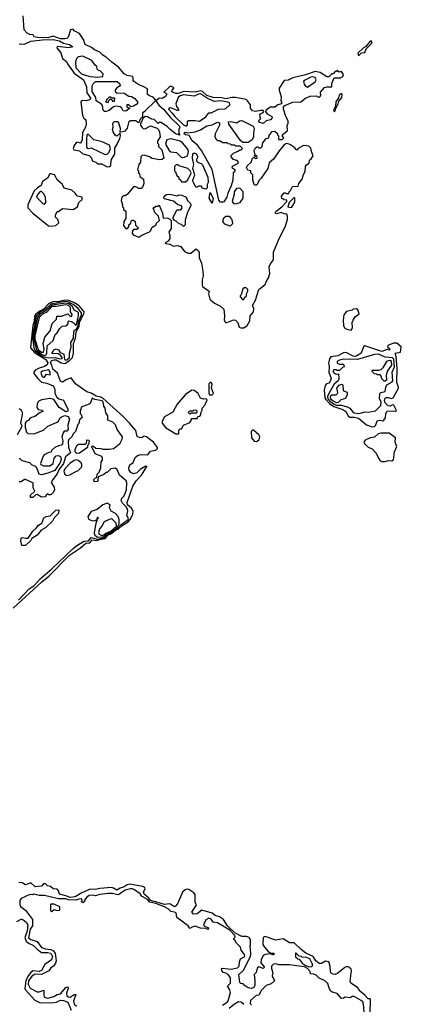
# Model space of a CAD drawing. Extents: x 2737310 to 2869991, y 870230 to 1012730.
# Tile 461 of 479: x 2820270 to 2823869, y 937085 to 946369. Entities that reach past the tile are written whole.
import ezdxf

# ---------------------------------------------------------------- set-up
doc = ezdxf.new("R2010")
doc.units = 0

msp = doc.modelspace()

# ---------------------------------------------------------------- linework, layer by layer
at = {"layer": '0CON02XD'}
for points in [[(2820783.8, 945183.8), (2820774.2, 945155), (2820781.7, 945141.7), (2820835, 945133.3), (2820865, 945103.8), (2820925, 945090), (2820947, 945067), (2820955, 945040), (2820987, 945027), (2821005, 945010), (2821041.7, 945011.7), (2821095, 944982.5), (2821116.1, 944983.9), (2821130, 944995), (2821133.8, 945045), (2821166.2, 945105), (2821167.7, 945162.3), (2821190, 945195), (2821215, 945250), (2821220, 945275), (2821218.3, 945298.3), (2821185, 945272.5), (2821170.7, 945280.7), (2821151.7, 945311.7), (2821146.7, 945335), (2821152.5, 945355), (2821150, 945395), (2821165, 945410), (2821195, 945410), (2821200, 945405), (2821216.7, 945345), (2821215, 945310), (2821268.3, 945321.7), (2821287.5, 945345), (2821301.7, 945408.3), (2821315, 945420), (2821365, 945420), (2821381.7, 945401.7), (2821398.3, 945401.7), (2821410, 945435), (2821430, 945455), (2821430, 945495), (2821455, 945510), (2821550, 945605), (2821550, 945615), (2821529.3, 945639.3), (2821495, 945650), (2821476.2, 945665), (2821476.4, 945716.4), (2821435, 945740), (2821395, 945754), (2821347.5, 945785), (2821340, 945795), (2821341.7, 945821.7), (2821333, 945833), (2821285, 945844), (2821255, 945859.2), (2821200.6, 945920.6), (2821139.2, 945969.2), (2821086.9, 946016.9), (2821053.9, 946033.9), (2821025, 946063.1), (2820976.2, 946085), (2820947.9, 946107.9), (2820887.5, 946135), (2820871.7, 946181.7), (2820835, 946240), (2820783, 946263), (2820775, 946280), (2820750, 946275), (2820727.5, 946205), (2820715, 946193.3), (2820695, 946188.8), (2820655, 946190), (2820585, 946212.5), (2820535, 946197.5), (2820515, 946202.5), (2820455, 946198.8), (2820408.3, 946208.3), (2820397, 946227), (2820365, 946230), (2820341.2, 946241.2), (2820313.9, 946273.9), (2820303.3, 946405)], [(2820265, 946142.5), (2820315, 946140), (2820375, 946166.2), (2820485, 946180), (2820585, 946182.5), (2820645, 946170), (2820685, 946147.5), (2820740, 946135), (2820770, 946115), (2820735, 946103.8), (2820625, 946117.5), (2820620, 946105), (2820657, 946057), (2820672.5, 946005), (2820712.5, 945975), (2820721.7, 945951.7), (2820782.5, 945865), (2820873.6, 945803.6), (2820900, 945735), (2820905, 945680), (2820940, 945625), (2820930, 945615), (2820896.4, 945603.6), (2820861.7, 945608.3), (2820848, 945595), (2820863.5, 945465), (2820875, 945441.2), (2820893.9, 945423.9), (2820897.5, 945385), (2820890, 945355), (2820861.9, 945305), (2820858, 945235), (2820851.2, 945215), (2820843.6, 945206.4), (2820805, 945213.3), (2820783.8, 945183.8)], [(2823465, 946030), (2823493, 946057), (2823525, 946060), (2823537.5, 946095), (2823587.5, 946145), (2823592.5, 946155), (2823588.3, 946168.3), (2823575, 946167.5), (2823533.3, 946116.7), (2823512.5, 946105), (2823460, 946055), (2823465, 946030)], [(2821005, 945828.8), (2821055, 945833.3), (2821058.3, 945858.3), (2821028.3, 945888.3), (2821015, 945890), (2821001.7, 945901.7), (2820998.3, 945928.3), (2820981.7, 945941.7), (2820950, 945985), (2820866.1, 946023.9), (2820822, 946018), (2820807.5, 946005), (2820797, 945973), (2820800, 945915), (2820855, 945856.2), (2820935, 945834), (2821005, 945828.8)], [(2822355, 943462.5), (2822385, 943463.8), (2822416.2, 943485), (2822439.7, 943530.3), (2822444.1, 943575.9), (2822476, 943615), (2822478, 943645), (2822466.7, 943675), (2822492.5, 943725), (2822526.1, 943823.9), (2822586.4, 943873.6), (2822593, 943897), (2822617.5, 943935), (2822630, 943975), (2822621.7, 944038.3), (2822633.9, 944066.1), (2822662.5, 944105), (2822663.6, 944176.4), (2822716.2, 944305), (2822773.3, 944415), (2822796.7, 944485), (2822797, 944513), (2822790, 944535), (2822765, 944538), (2822735, 944552.5), (2822695, 944537.5), (2822680, 944545), (2822687.5, 944565), (2822742.5, 944605), (2822790, 944655), (2822788.3, 944668.3), (2822765, 944670), (2822755, 944680), (2822741.7, 944681.7), (2822740, 944705), (2822763, 944737), (2822777, 944737), (2822785, 944730), (2822808.3, 944731.7), (2822810, 944745), (2822825, 944760), (2822843, 944797), (2822895, 944800), (2822903.9, 944826.1), (2822933.6, 944866.4), (2822945, 944910), (2822961.7, 944938.3), (2822963.8, 944985), (2822975, 945000), (2823000, 945015), (2823003.8, 945045), (2823018.3, 945058.3), (2823036.7, 945085), (2823021.2, 945125), (2823017, 945157), (2822997, 945177), (2822945, 945182.5), (2822897.5, 945155), (2822885, 945140), (2822862.5, 945165), (2822825, 945190), (2822795, 945201.2), (2822780, 945200), (2822762.3, 945187.7), (2822716.2, 945133.8), (2822663.8, 945055), (2822621.7, 945018.3), (2822608.8, 944965), (2822547.5, 944875), (2822527.5, 944855), (2822505, 944810), (2822485, 944810), (2822482.5, 944815), (2822470, 944855), (2822470, 944905), (2822450, 944925), (2822450, 944945), (2822421.7, 944951.7), (2822407.5, 944975), (2822415, 944990), (2822455, 945030), (2822463, 945057), (2822475, 945070), (2822485, 945070), (2822495, 945060), (2822510, 945065), (2822505, 945090), (2822495, 945080), (2822480, 945085), (2822490, 945095), (2822482.5, 945135), (2822495, 945160), (2822505, 945170), (2822515, 945170), (2822525, 945160), (2822545, 945160), (2822557, 945173), (2822561.7, 945208.3), (2822595, 945250), (2822620, 945255), (2822623, 945277), (2822650, 945315), (2822675, 945317.5), (2822700, 945295), (2822700, 945285), (2822710, 945275), (2822710, 945245), (2822715, 945240), (2822745, 945240), (2822760, 945255), (2822750, 945265), (2822750, 945285), (2822797, 945323), (2822793, 945373), (2822803.3, 945395), (2822803.3, 945415), (2822781.2, 945455), (2822756.7, 945525), (2822757.5, 945545), (2822770.7, 945559.3), (2822845, 945592.5), (2822922.5, 945595), (2822965, 945628.8), (2823010.7, 945649.3), (2823065, 945652.5), (2823088.3, 945638.3), (2823101.7, 945641.7), (2823110, 945655), (2823107.5, 945685), (2823145, 945730), (2823167, 945737), (2823213, 945737), (2823213.6, 945766.4), (2823235, 945820), (2823295, 945820), (2823317.7, 945832.3), (2823323, 945853), (2823305, 945880), (2823283, 945873), (2823265, 945890), (2823258.3, 945881.7), (2823245, 945880), (2823225, 945860), (2823215, 945860), (2823185, 945830), (2823165, 945830), (2823105, 945870), (2823055, 945881.2), (2822965, 945848.8), (2822845, 945822), (2822801.7, 945798.3), (2822770, 945795), (2822756.7, 945785), (2822716.2, 945725), (2822716.7, 945705), (2822737, 945643), (2822732.5, 945605), (2822740, 945595), (2822740, 945575), (2822705, 945567.5), (2822677, 945543), (2822635, 945544), (2822592.5, 945515), (2822587.5, 945505), (2822605, 945482.5), (2822646.4, 945456.4), (2822650, 945445), (2822635.8, 945424.2), (2822593, 945417), (2822565, 945390), (2822535, 945400), (2822522.5, 945415), (2822540, 945435), (2822535, 945480), (2822566.1, 945493.9), (2822572.5, 945505), (2822565, 945512.5), (2822545, 945513.3), (2822495, 945502.5), (2822465, 945509.2), (2822446.2, 945535), (2822445.9, 945565.9), (2822418.8, 945605), (2822405, 945616.2), (2822305, 945634.2), (2822275, 945635.7), (2822215, 945623.1), (2822175, 945631.9), (2822095, 945634.4), (2822035, 945654.4), (2821995, 945690.8), (2821977.9, 945697.9), (2821925, 945685.8), (2821818.3, 945691.7), (2821765, 945674), (2821743.6, 945673.6), (2821705, 945690), (2821707.5, 945705), (2821727.5, 945727.5), (2821695, 945743.3), (2821682.3, 945737.7), (2821630, 945685), (2821645, 945680), (2821657, 945667), (2821645.9, 945644.1), (2821615, 945627.5), (2821585, 945630), (2821561.7, 945608.3), (2821560, 945595), (2821582.3, 945562.3), (2821625, 945526.2), (2821689.2, 945449.2), (2821775, 945370), (2821781.2, 945355), (2821772.5, 945335), (2821772.5, 945302.5), (2821780, 945285), (2821775, 945280), (2821765, 945290), (2821755, 945287.5), (2821735, 945297.5), (2821685, 945336.7), (2821665, 945360), (2821605, 945400), (2821585, 945400), (2821575, 945390), (2821537, 945427), (2821515, 945430), (2821475, 945452.5), (2821452.5, 945457.5), (2821431.7, 945438.3), (2821420, 945405), (2821410, 945395), (2821410, 945375), (2821422.5, 945355), (2821435, 945342.5), (2821455, 945340), (2821505, 945367.5), (2821548.3, 945351.7), (2821567, 945347), (2821580, 945335), (2821589.3, 945309.3), (2821593.8, 945265), (2821570, 945225), (2821570, 945205), (2821580, 945195), (2821580, 945175), (2821611.7, 945141.7), (2821630, 945065), (2821615, 945052.5), (2821592.5, 945047.5), (2821520.7, 945060.7), (2821495, 945076.7), (2821445, 945092.5), (2821425, 945090), (2821412.5, 945075), (2821410, 945025), (2821392.5, 945005), (2821380, 944955), (2821390, 944945), (2821390, 944925), (2821400, 944915), (2821401.7, 944891.7), (2821437, 944867), (2821442.5, 944825), (2821432.5, 944795), (2821415, 944777.5), (2821395, 944777.5), (2821365, 944792.5), (2821345, 944792.5), (2821286.4, 944723.6), (2821265, 944710), (2821245, 944710), (2821233, 944697), (2821227.5, 944665), (2821240, 944625), (2821240, 944605), (2821250, 944595), (2821250, 944580), (2821270, 944565), (2821270, 944495), (2821252.5, 944465), (2821250, 944425), (2821271.7, 944401.7), (2821288.3, 944401.7), (2821300, 944415), (2821300, 944435), (2821318.3, 944451.7), (2821321.7, 944468.3), (2821331.7, 944478.3), (2821345, 944480), (2821360, 944465), (2821361.7, 944431.7), (2821390, 944405), (2821375, 944390), (2821345, 944390), (2821335, 944380), (2821332.5, 944355), (2821340.7, 944340.7), (2821395, 944317.5), (2821423, 944337), (2821495, 944367.5), (2821507, 944383), (2821515, 944410), (2821556.4, 944433.6), (2821560.7, 944449.3), (2821590, 944475), (2821578.3, 944518.3), (2821540, 944555), (2821537, 944577), (2821530, 944585), (2821531.7, 944598.3), (2821545, 944600), (2821555, 944610), (2821575, 944610), (2821585, 944620), (2821617.5, 944545), (2821621.7, 944501.7), (2821667, 944497), (2821685, 944490), (2821700, 944475), (2821699.3, 944400.7), (2821677.5, 944365), (2821687.5, 944335), (2821687.5, 944305), (2821669.3, 944280.7), (2821642.5, 944265), (2821648.3, 944258.3), (2821685, 944254), (2821720, 944235), (2821759.7, 944239.7), (2821790, 944230), (2821823.8, 944183.8), (2821855, 944167.1), (2821885, 944167.5), (2821935, 944210), (2821955, 944190), (2821961.7, 944171.7), (2821963.3, 944125), (2821983.8, 944073.8), (2821996.8, 943996.8), (2821998.9, 943955), (2821990, 943915), (2821990.6, 943865), (2821995, 943854), (2822058.3, 943808.3), (2822050, 943785), (2822063.9, 943733.9), (2822107.5, 943695), (2822165, 943667.5), (2822195, 943640), (2822202.5, 943575), (2822200, 943535), (2822212.5, 943515), (2822225, 943512.5), (2822285, 943540), (2822305, 943537.5), (2822327.5, 943515), (2822340.7, 943470.7), (2822355, 943462.5)], [(2822985, 945732.5), (2823056.4, 945783.6), (2823066.7, 945803.3), (2823057.5, 945825), (2823035, 945831.2), (2823015, 945826.2), (2822953.3, 945795), (2822946.7, 945785), (2822951.7, 945761.7), (2822965, 945742.5), (2822985, 945732.5)], [(2821085, 945504), (2821070, 945505), (2821057.5, 945515), (2821051.7, 945561.7), (2821043, 945573), (2820992.5, 945605), (2820987, 945637), (2820953.6, 945693.6), (2820953.3, 945745), (2820963.9, 945766.1), (2820985, 945786.7), (2821190, 945785), (2821213.3, 945765), (2821217.5, 945745), (2821182.5, 945725), (2821170, 945705), (2821171.7, 945691.7), (2821185, 945680), (2821255, 945676.7), (2821298.3, 945648.3), (2821325, 945643.8), (2821357.5, 945627.5), (2821380, 945595), (2821380, 945575), (2821345, 945553.3), (2821318.3, 945548.3), (2821295, 945566.7), (2821280, 945565), (2821280, 945545), (2821310, 945535), (2821271.7, 945508.3), (2821245, 945510), (2821233.3, 945535), (2821218.6, 945548.6), (2821176.4, 945553.6), (2821155, 945547.5), (2821115, 945513.8), (2821085, 945504)], [(2821105, 945590), (2821111.7, 945608.3), (2821125, 945620), (2821138.3, 945618.3), (2821141.7, 945601.7), (2821165, 945600), (2821168.3, 945628.3), (2821135, 945630), (2821128.3, 945638.3), (2821115, 945640), (2821090, 945615), (2821090, 945605), (2821080, 945595), (2821105, 945590)], [(2821835, 945367.5), (2821845, 945370), (2821851.7, 945378.3), (2821852.5, 945405), (2821861.7, 945418.3), (2821925, 945420), (2821965, 945412.5), (2822026.4, 945453.6), (2822055, 945490), (2822075, 945492.5), (2822143.6, 945526.4), (2822205, 945527.5), (2822215, 945532.5), (2822252.5, 945565), (2822250, 945585), (2822233, 945593), (2822165, 945603.8), (2822105, 945596.7), (2822031.1, 945631.1), (2821975, 945670), (2821955, 945667.5), (2821915, 945648.8), (2821815, 945660), (2821785, 945652.5), (2821764.2, 945635), (2821744, 945575), (2821750.5, 945550.5), (2821766.7, 945525), (2821766.7, 945513.3), (2821755, 945512.5), (2821695, 945536.7), (2821680, 945535), (2821673.3, 945525), (2821709.5, 945489.5), (2821733.8, 945455), (2821815, 945376.7), (2821835, 945367.5)], [(2823235, 945500), (2823247.5, 945515), (2823250, 945535), (2823272.5, 945575), (2823279.3, 945600.7), (2823306.7, 945635), (2823310, 945665), (2823305, 945672.5), (2823281.7, 945658.3), (2823277, 945633), (2823250, 945595), (2823247.5, 945552.5), (2823230, 945515), (2823235, 945500)], [(2822185, 944647.5), (2822165, 944650), (2822148.3, 944668.3), (2822085.7, 944955.7), (2821983.8, 945135), (2821947, 945187), (2821897, 945227), (2821867.7, 945277.7), (2821833, 945283), (2821817.5, 945295), (2821830.7, 945309.3), (2821855, 945302.5), (2821925, 945313.3), (2821975, 945330), (2822035, 945368), (2822085, 945378.8), (2822135, 945402), (2822155.7, 945395.7), (2822155.7, 945374.3), (2822113.3, 945293.3), (2822110, 945265), (2822121.7, 945241.7), (2822131.7, 945231.7), (2822155, 945230), (2822185, 945210), (2822225, 945210), (2822231.7, 945201.7), (2822255, 945200), (2822265, 945190), (2822295, 945190), (2822305, 945180), (2822345, 945180), (2822370, 945155), (2822355, 945140), (2822345, 945140), (2822335, 945130), (2822283, 945107), (2822260, 945085), (2822260, 945075), (2822280, 945055), (2822315, 945043.3), (2822330, 945025), (2822325.8, 945014.2), (2822272.5, 944985), (2822270, 944975), (2822297.7, 944957.7), (2822300, 944945), (2822283.3, 944925), (2822281.4, 944855), (2822265, 944802.5), (2822234, 944735), (2822223.8, 944695), (2822195, 944652.5), (2822185, 944647.5)], [(2822375, 945210), (2822351.7, 945231.7), (2822243, 945383), (2822240, 945405), (2822265, 945410), (2822315, 945397.5), (2822345, 945416.7), (2822365, 945418.8), (2822472.5, 945365), (2822481.2, 945345), (2822474.2, 945295), (2822476.4, 945263.6), (2822463, 945237), (2822425, 945212.5), (2822375, 945210)], [(2821075, 945097.5), (2821095, 945102.5), (2821115, 945120), (2821126.1, 945153.9), (2821116.4, 945186.4), (2821047, 945217), (2820970, 945235), (2820915, 945290), (2820905, 945280), (2820900, 945245), (2820901.2, 945175), (2820907, 945157), (2820915, 945153.3), (2820945, 945160), (2821075, 945097.5)], [(2821795, 945070), (2821825, 945072.5), (2821853, 945087), (2821863.6, 945126.4), (2821855, 945150), (2821805, 945208.8), (2821785, 945223.3), (2821696.1, 945246.1), (2821657.5, 945235), (2821646.7, 945195), (2821680, 945135), (2821695, 945122.5), (2821748.3, 945118.3), (2821795, 945070)], [(2822025, 944770), (2821991.7, 944781.7), (2821985, 944800), (2821958.3, 944798.3), (2821935, 944787.5), (2821907.7, 944837.7), (2821904, 944855), (2821922.9, 944905), (2821904.3, 944965), (2821913.3, 945005), (2821900, 945065), (2821903.8, 945105), (2821915, 945112.5), (2821935, 945103.3), (2821951.2, 945075), (2821938.8, 945051.2), (2821940.3, 945030.3), (2821982.7, 945012.7), (2821995, 945000), (2822044, 944885), (2822046.7, 944835), (2822037.5, 944815), (2822037.5, 944785), (2822025, 944770)], [(2821835, 944840), (2821852.5, 944855), (2821880, 944905), (2821886, 944925), (2821878.8, 944945), (2821855, 944967.5), (2821775, 944990), (2821765, 945000), (2821745, 945000), (2821730, 944985), (2821730, 944945), (2821740, 944935), (2821751.7, 944901.7), (2821770, 944885), (2821771.7, 944871.7), (2821790, 944855), (2821795, 944840), (2821835, 944840)], [(2820565, 944424), (2820611.7, 944428.3), (2820640, 944455), (2820630, 944485), (2820608.3, 944508.3), (2820607.5, 944525), (2820625, 944560), (2820635, 944560), (2820675, 944587.5), (2820775, 944580), (2820816.4, 944603.6), (2820827.5, 944645), (2820860, 944675), (2820860, 944695), (2820815, 944706.2), (2820793.8, 944735), (2820762.3, 944762.3), (2820689.5, 944779.5), (2820673.8, 944815), (2820627.5, 944855), (2820598.8, 944905), (2820565, 944917.1), (2820554.4, 944915), (2820533.5, 944876.5), (2820486.5, 944845), (2820474.2, 944805), (2820438, 944785), (2820407.1, 944755), (2820346.2, 944625), (2820346.7, 944595), (2820393.6, 944543.6), (2820542.5, 944425), (2820565, 944424)], [(2822305, 944632.5), (2822350, 944645), (2822377.5, 944685), (2822377, 944747), (2822345, 944780), (2822315, 944777.5), (2822293, 944747), (2822292.5, 944725), (2822273.3, 944655), (2822285, 944637.5), (2822305, 944632.5)], [(2820505, 944630), (2820517.5, 944645), (2820512.5, 944695), (2820495, 944730), (2820475, 944750), (2820465, 944750), (2820440, 944725), (2820430, 944695), (2820491.7, 944631.7), (2820505, 944630)], [(2821815, 944420), (2821797, 944437), (2821773, 944443), (2821745, 944470), (2821730, 944475), (2821717.5, 944495), (2821717.5, 944505), (2821753.6, 944576.4), (2821785, 944577.5), (2821797.5, 944585), (2821802.5, 944595), (2821797.5, 944615), (2821760, 944625), (2821719.5, 944659.5), (2821635, 944680), (2821630, 944685), (2821632.5, 944705), (2821655, 944720), (2821685, 944723.3), (2821755, 944710), (2821775, 944716.7), (2821800, 944715), (2821840, 944695), (2821852.5, 944665), (2821880, 944635), (2821883.3, 944615), (2821853.8, 944555), (2821830.7, 944479.3), (2821830, 944435), (2821815, 944420)], [(2822085, 944640), (2822057.5, 944685), (2822065, 944740), (2822096.2, 944685), (2822085, 944640)], [(2822825, 944597.5), (2822835, 944602.5), (2822865, 944650), (2822865, 944690), (2822855, 944690), (2822810, 944645), (2822800, 944605), (2822825, 944597.5)], [(2822255, 944422.5), (2822205, 944442.5), (2822186.7, 944465), (2822195, 944500), (2822213, 944517), (2822247, 944517), (2822258.3, 944508.3), (2822260, 944495), (2822270, 944485), (2822277.5, 944445), (2822255, 944422.5)], [(2822385, 943730), (2822391.7, 943748.3), (2822410, 943765), (2822410, 943785), (2822421.7, 943808.3), (2822422.5, 943825), (2822405, 943842.5), (2822388.3, 943841.7), (2822375, 943830), (2822360, 943775), (2822350, 943765), (2822350, 943755), (2822371.7, 943731.7), (2822385, 943730)], [(2820210.4, 940819.6), (2820479.8, 941070.2), (2820545, 941122.2), (2820740.3, 941319.7), (2820845, 941388.9), (2820895, 941433.5), (2820930.8, 941435), (2820954.1, 941465.9), (2820995, 941457.5), (2821037.6, 941472.4), (2821075, 941477.5), (2821101.3, 941508.7), (2821128.8, 941521.2), (2821174.9, 941555.1), (2821201.8, 941568.2), (2821233.3, 941596.7), (2821293.6, 941635), (2821312.3, 941655), (2821336.5, 941705), (2821340, 941735), (2821325, 941762.2), (2821287.3, 941795), (2821282.3, 941817.7), (2821338.6, 941971.4), (2821368.7, 942021.3), (2821418.6, 942075), (2821470, 942155), (2821470, 942160), (2821455, 942156.7), (2821405, 942127.1), (2821375, 942097.1), (2821345, 942088.1), (2821318.7, 942098.7), (2821301.9, 942121.9), (2821300, 942145), (2821307.9, 942172.1), (2821341.2, 942195), (2821360.3, 942239.7), (2821380.7, 942259.3), (2821415, 942268), (2821480, 942265), (2821505, 942300), (2821555, 942310), (2821570, 942325), (2821570, 942335), (2821530.8, 942385), (2821465, 942436.5), (2821445, 942441.9), (2821425, 942428.6), (2821405, 942425.6), (2821379.2, 942439.2), (2821365, 942496.2), (2821305.2, 942565.2), (2821248.9, 942625), (2821055, 942799.1), (2821035, 942810), (2820990.2, 942820.2), (2820945, 942849.1), (2820905, 942861.5), (2820871.5, 942881.5), (2820796.6, 942936.6), (2820755, 942993.3), (2820707.5, 942975), (2820675, 942952.5), (2820655, 942960), (2820625.7, 943035.7), (2820584.2, 943075), (2820575, 943112.5), (2820561.2, 943135), (2820570, 943155), (2820595, 943163.3), (2820615, 943161.5), (2820660, 943135), (2820695, 943127.5), (2820741.1, 943155), (2820767.3, 943185), (2820776.7, 943225), (2820776.4, 943315), (2820796, 943365), (2820802.9, 943425), (2820830.3, 943475), (2820835, 943515.8), (2820874.5, 943595), (2820877.5, 943615), (2820831.1, 943671.1), (2820788.1, 943698.1), (2820735, 943720), (2820695, 943725.4), (2820645, 943713.1), (2820582.2, 943707.8), (2820540.9, 943689.1), (2820495, 943639.1), (2820459.1, 943620.9), (2820419.8, 943590.2), (2820409.1, 943575), (2820408.2, 943525), (2820393.6, 943485), (2820373.8, 943275), (2820410, 943230), (2820516, 943166), (2820534.2, 943135), (2820528.8, 943115), (2820505, 943100), (2820452.5, 943085), (2820416.7, 943065), (2820403.3, 943045), (2820404.1, 943034.1), (2820440, 942985), (2820475, 942951.2), (2820525, 942943.3), (2820585, 942917.5), (2820603.3, 942885), (2820603.3, 942845), (2820619.3, 942809.3), (2820640, 942795), (2820685, 942782.5), (2820725, 942697.5), (2820723, 942677), (2820705, 942672.5), (2820641.7, 942711.7), (2820600, 942780), (2820581.7, 942791.7), (2820555, 942796.2), (2820480, 942785), (2820455, 942776.7), (2820443.3, 942765), (2820433.8, 942745), (2820433.3, 942715), (2820445, 942692.5), (2820485, 942687.5), (2820487.5, 942675), (2820463.3, 942666.7), (2820412.9, 942627.1), (2820372.5, 942615), (2820350, 942590), (2820330.7, 942579.3), (2820322.5, 942565), (2820322.5, 942525), (2820335, 942480), (2820348.3, 942468.3), (2820405, 942463.3), (2820495, 942500), (2820535, 942536.2), (2820625, 942573.3), (2820635, 942582.5), (2820647.7, 942612.3), (2820663.9, 942626.1), (2820695, 942637.5), (2820726.4, 942626.4), (2820740, 942605), (2820723.3, 942545), (2820726.4, 942503.6), (2820715, 942490), (2820691.2, 942488.8), (2820680, 942475), (2820666.2, 942435), (2820677.3, 942397.3), (2820672.7, 942367.3), (2820665, 942358.8), (2820635, 942352), (2820602.5, 942335), (2820571.7, 942308.3), (2820568.3, 942291.7), (2820545, 942287.5), (2820502.5, 942265), (2820493.3, 942255), (2820467.5, 942185), (2820470, 942175), (2820495, 942163.3), (2820555, 942161.2), (2820586.7, 942185), (2820596.7, 942235), (2820615, 942257.5), (2820635, 942258.8), (2820655, 942250), (2820661.2, 942221.2)], [(2820705, 943157.5), (2820715, 943161.2), (2820738.8, 943185), (2820738.8, 943225), (2820755.6, 943285), (2820754.2, 943325.8), (2820778.1, 943365), (2820782, 943425), (2820788.3, 943441.7), (2820805, 943455.7), (2820822.5, 943485), (2820826.2, 943523.8), (2820852.5, 943585), (2820852.9, 943605), (2820818, 943648), (2820775.3, 943685.3), (2820725, 943709.3), (2820698.2, 943711.8), (2820563, 943687), (2820507.2, 943632.8), (2820465, 943610), (2820427.1, 943575), (2820391.6, 943375), (2820403.1, 943275), (2820415.9, 943245.9), (2820489.4, 943195), (2820545, 943180), (2820605, 943184.4), (2820648, 943172), (2820670, 943175), (2820670, 943185), (2820659.3, 943199.3), (2820637.5, 943217.5), (2820573, 943223), (2820592.5, 943255), (2820613.6, 943266.4), (2820635, 943257.5), (2820651.7, 943231.7), (2820673, 943223), (2820687.5, 943215), (2820692.5, 943165), (2820705, 943157.5)], [(2820505, 943203.8), (2820520, 943210), (2820527.1, 943225), (2820530, 943295), (2820587.5, 943345), (2820605, 943400), (2820625, 943417.5), (2820646.4, 943453.6), (2820670.7, 943479.3), (2820705, 943482.5), (2820719.3, 943490.7), (2820727.5, 943505), (2820727.5, 943525), (2820735, 943530), (2820757.5, 943525), (2820785.9, 943505.9), (2820795, 943492.5), (2820805, 943493.3), (2820825, 943580), (2820824, 943605), (2820815, 943616), (2820785, 943630), (2820768.6, 943665), (2820735, 943690.8), (2820705, 943697.1), (2820572.1, 943677.9), (2820515.7, 943624.3), (2820464.5, 943595), (2820438.8, 943565), (2820402.3, 943387.7), (2820402.9, 943355), (2820428.2, 943255), (2820475, 943216.2), (2820505, 943203.8)], [(2820495, 943233.8), (2820500.8, 943265), (2820490.8, 943315), (2820506.7, 943375), (2820556.2, 943435), (2820576.4, 943503.6), (2820617.5, 943545), (2820620, 943575), (2820665, 943573.3), (2820725, 943596.7), (2820745, 943573.3), (2820755, 943570), (2820762.5, 943575), (2820765, 943590), (2820748.8, 943615), (2820749.4, 943655), (2820732, 943675), (2820705, 943680), (2820614.5, 943665.5), (2820575, 943665.4), (2820527, 943613), (2820485, 943593.1), (2820455, 943560), (2820412.6, 943387.4), (2820412.4, 943357.6), (2820445, 943259.2), (2820475, 943234.5), (2820495, 943233.8)], [(2823395, 943442.5), (2823407.5, 943465), (2823406.7, 943515), (2823414.1, 943535.9), (2823435, 943567.5), (2823470, 943595), (2823457.5, 943635), (2823445, 943642.5), (2823415, 943640), (2823405, 943630), (2823353, 943617), (2823327.5, 943585), (2823320, 943535), (2823322.5, 943485), (2823332.5, 943465), (2823355, 943450), (2823395, 943442.5)], [(2823595, 942531.2), (2823615, 942533.3), (2823626.1, 942543.9), (2823645, 942590), (2823665, 942593.8), (2823695, 942586.7), (2823705, 942592.5), (2823718.8, 942615), (2823723.6, 942656.4), (2823735, 942677.5), (2823795, 942682.5), (2823815, 942677.5), (2823822.5, 942685), (2823797.5, 942735), (2823785, 942736.2), (2823765, 942726.2), (2823745, 942728), (2823716, 942755), (2823711.4, 942778.6), (2823713.8, 942795), (2823725, 942806.2), (2823745, 942808), (2823775, 942798.8), (2823793.3, 942805), (2823841.2, 942895), (2823843.8, 942905), (2823828.1, 942948.1), (2823830, 943085), (2823820, 943195), (2823810, 943225), (2823860, 943235), (2823868.8, 943285), (2823825, 943318.8), (2823795, 943320), (2823741.7, 943298.3), (2823740, 943285), (2823760, 943265), (2823758.3, 943251.7), (2823735, 943260), (2823685, 943241.4), (2823525, 943292.5), (2823512.5, 943285), (2823488.8, 943225), (2823450.9, 943199.1), (2823435, 943194.4), (2823415, 943197.5), (2823355, 943228), (2823329.3, 943230.7), (2823270.5, 943199.5), (2823205, 943190), (2823192.5, 943172.5), (2823182, 943135), (2823190, 943095), (2823184.2, 943045), (2823206, 942985), (2823195.8, 942954.2), (2823185, 942943.3), (2823162.5, 942935), (2823150.7, 942919.3), (2823142.5, 942875), (2823149.2, 942805), (2823158.3, 942788.3), (2823191.4, 942751.4), (2823233, 942723), (2823316.7, 942695), (2823345, 942673.3), (2823366.7, 942635), (2823382.3, 942622.3), (2823428.3, 942621.7), (2823465, 942612.9), (2823539.3, 942549.3), (2823595, 942531.2)], [(2823465, 942656.7), (2823495, 942662.5), (2823525, 942672.5), (2823555, 942667.5), (2823625, 942682.5), (2823675, 942730), (2823678.8, 942765), (2823662.5, 942795), (2823667.5, 942845), (2823675, 942852.5), (2823715, 942862.5), (2823722, 942905), (2823732.5, 942925), (2823783.3, 942955), (2823788, 942965), (2823782, 943045), (2823805.6, 943095), (2823798.2, 943168.2), (2823785, 943181.4), (2823716.2, 943186.2), (2823653.9, 943213.9), (2823615, 943213.3), (2823456.1, 943163.9), (2823325, 943167.5), (2823285, 943160), (2823262.5, 943145), (2823265, 943130), (2823285, 943120), (2823325, 943120), (2823330, 943095), (2823315, 943090), (2823285, 943060), (2823265, 943060), (2823255, 943067.5), (2823233, 943067), (2823225, 943060), (2823225, 943050), (2823235, 943037.5), (2823255, 943027.5), (2823275, 943030), (2823281.2, 942985), (2823273.3, 942965), (2823236.2, 942933.8), (2823184.5, 942845.5), (2823173.5, 942815), (2823177.5, 942795), (2823195, 942772.2), (2823235, 942743.3), (2823255, 942735.5), (2823305, 942736), (2823357.3, 942717.3), (2823382.5, 942705), (2823407.5, 942675), (2823425, 942663.8), (2823465, 942656.7)], [(2823715, 942962.5), (2823732.5, 942975), (2823730, 943015), (2823738.8, 943055), (2823779.1, 943110.9), (2823777.5, 943145), (2823765, 943155.7), (2823745, 943154), (2823728.8, 943145), (2823693.6, 943086.4), (2823675, 943067.5), (2823655, 943060), (2823595, 943060), (2823590, 943055), (2823613, 943033), (2823635, 943030), (2823645, 943022.5), (2823670, 943025), (2823685, 942982.5), (2823702.5, 942965), (2823715, 942962.5)], [(2820495, 942997.5), (2820505, 943000), (2820523, 943027), (2820558.3, 943021.7), (2820556.7, 943045), (2820545, 943067.5), (2820484.2, 943055.8), (2820472.5, 943045), (2820470, 943035), (2820483.3, 943005), (2820495, 942997.5)], [(2822061.7, 942831.7), (2822085, 942832.5), (2822096.7, 942845), (2822080, 942895), (2822086.1, 942936.1), (2822077, 942947), (2822065, 942947.5), (2822053.3, 942935), (2822053.3, 942853.3), (2822061.7, 942831.7)], [(2823255, 942760), (2823275, 942764), (2823301.2, 942788.8), (2823345, 942800), (2823360, 942835), (2823360, 942855), (2823333.9, 942863.9), (2823322.5, 942875), (2823321.7, 942921.7), (2823308.3, 942928.3), (2823275, 942918.8), (2823258.8, 942895), (2823267.5, 942855), (2823265, 942840), (2823251.7, 942828.3), (2823215, 942830), (2823198, 942815), (2823202, 942795), (2823225, 942774.3), (2823255, 942760)], [(2821765, 942463.3), (2821770, 942465), (2821771.7, 942498.3), (2821785, 942510), (2821795, 942510), (2821813.6, 942546.4), (2821875, 942572.5), (2821890, 942595), (2821891.7, 942608.3), (2821945, 942610), (2821951.7, 942628.3), (2821968.3, 942631.7), (2821977.5, 942642.5), (2821978.3, 942661.7), (2821991.7, 942688.3), (2821990, 942705), (2822017, 942733), (2822031.7, 942768.3), (2822037.5, 942785), (2822030, 942795), (2822005, 942792.5), (2821975, 942800), (2821953.3, 942845), (2821915, 942873.3), (2821895, 942876.7), (2821833.3, 942835), (2821753.8, 942745), (2821713, 942667), (2821635, 942623.8), (2821613.8, 942585), (2821613.3, 942565), (2821646.2, 942525), (2821743.3, 942465), (2821765, 942463.3)], [(2820258.8, 940895), (2820358.3, 941001.7), (2820406.7, 941035), (2820462.3, 941097.7), (2820575, 941190), (2820775, 941383.3), (2820809.3, 941410.7), (2820879.4, 941450.6), (2820920, 941455), (2820945, 941485.8), (2821005, 941470.3), (2821072.2, 941487.8), (2821085.3, 941505), (2821195.5, 941574.5), (2821225, 941605.6), (2821292.5, 941655), (2821295.6, 941665.6), (2821280, 941695), (2821290, 941735), (2821287.5, 941755), (2821275, 941776.2), (2821240.7, 941810.7), (2821227.5, 941835), (2821233, 941857), (2821255, 941880), (2821277.5, 941935), (2821281.7, 942001.7), (2821275, 942020), (2821210, 942075), (2821188.3, 942128.3), (2821175, 942140), (2821130, 942135), (2821095, 942100), (2821085, 942100), (2821065, 942080), (2821011.7, 942058.3), (2821007, 942023), (2821000, 942015), (2820971.7, 942011.7), (2820970, 942035), (2820985, 942050), (2820998.3, 942051.7), (2821000, 942085), (2821018.3, 942101.7), (2821037, 942143), (2821038.3, 942201.7), (2821050, 942215), (2821050, 942235), (2821045, 942250), (2820982.5, 942275), (2820958.3, 942328.3), (2820950, 942335), (2820950, 942345), (2820955, 942350), (2820965, 942347.5), (2820988.3, 942328.3), (2821035, 942326.7), (2821055, 942320), (2821115, 942320), (2821155, 942327.5), (2821175, 942337.5), (2821216.7, 942375), (2821237.5, 942415), (2821240, 942435), (2821190, 942505), (2821175, 942550), (2821150, 942575), (2821101.7, 942591.7), (2821100, 942635), (2821083, 942663), (2821077.5, 942705), (2821062.5, 942725), (2821056.2, 942765), (2821047.5, 942775), (2820977.5, 942787.5), (2820955, 942800), (2820935, 942750), (2820925, 942742.5), (2820850, 942715), (2820847, 942693), (2820840, 942685), (2820840, 942655), (2820850, 942645), (2820860, 942615), (2820845, 942610), (2820833, 942597), (2820827, 942563), (2820818.3, 942551.7), (2820797.5, 942485), (2820774.2, 942465.8), (2820762.7, 942437.3), (2820735, 942410), (2820728.3, 942391.7), (2820730, 942335), (2820750, 942285), (2820703.9, 942246.1), (2820684, 942185), (2820639.2, 942125), (2820622.3, 942087.7), (2820582.5, 942035), (2820567.5, 942005), (2820595, 941960), (2820597.5, 941935), (2820590, 941915), (2820565, 941890), (2820545, 941890), (2820535, 941900), (2820520, 941885), (2820515, 941870), (2820475, 941867.5), (2820435, 941892.5), (2820421.2, 941888.8), (2820395, 941863.3), (2820373.3, 941863.3), (2820372.5, 941885), (2820412.5, 941925), (2820396.7, 941955), (2820397.5, 941997.5), (2820393, 942003), (2820325, 942032.5), (2820315, 942032.5), (2820285, 942012.5), (2820265, 942012.5)], [(2820250.5, 942459.5), (2820292.5, 942535), (2820282.5, 942565), (2820296.1, 942646.1), (2820295.8, 942665.8), (2820286.7, 942685), (2820265, 942700)], [(2821875, 942650), (2821860, 942665), (2821875, 942680), (2821905, 942680), (2821915, 942690), (2821938.3, 942688.3), (2821940, 942665), (2821935, 942660), (2821885, 942660), (2821875, 942650)], [(2822505, 942393.3), (2822530, 942410), (2822533.3, 942435), (2822526.7, 942455), (2822475, 942500), (2822465, 942500), (2822452.5, 942485), (2822457.5, 942425), (2822480, 942395), (2822505, 942393.3)], [(2823685, 942202.9), (2823715, 942204.5), (2823745, 942212.1), (2823780.9, 942209.1), (2823795, 942220), (2823804.5, 942295.5), (2823826.5, 942345), (2823811.4, 942385), (2823815, 942426.7), (2823755, 942470), (2823675, 942470), (2823650, 942465), (2823615, 942433.8), (2823573.6, 942426.4), (2823526.7, 942405), (2823516.7, 942385), (2823521.7, 942371.7), (2823555, 942337.5), (2823595, 942322.5), (2823633, 942283), (2823653.8, 942233.8), (2823670.5, 942210.5), (2823685, 942202.9)], [(2820810, 942280), (2820793.8, 942293.8), (2820793.9, 942316.1), (2820810, 942355), (2820825, 942366.2), (2820891.7, 942368.3), (2820900, 942375), (2820902.3, 942407.7), (2820922.5, 942405), (2820926.2, 942393.8), (2820920, 942365), (2820910, 942355), (2820910, 942335), (2820835, 942283.3), (2820810, 942280)], [(2820661.2, 942221.2), (2820652, 942195), (2820601.7, 942118.3), (2820535, 942092), (2820475, 942076.7), (2820453.3, 942085), (2820433.3, 942143.3), (2820422.5, 942155), (2820389.5, 942169.5), (2820365, 942190), (2820295, 942210), (2820275, 942230), (2820265, 942230)], [(2820715, 942072.5), (2820741.7, 942078.3), (2820805, 942112.5), (2820820, 942115), (2820857, 942153), (2820857.5, 942175), (2820849.3, 942189.3), (2820822.9, 942212.9), (2820805, 942218.6), (2820785, 942214), (2820742.5, 942185), (2820697.5, 942135), (2820687, 942113), (2820695, 942080), (2820715, 942072.5)], [(2821005, 941489.2), (2821055, 941492.9), (2821065, 941495.4), (2821088.8, 941521.2), (2821135, 941540.2), (2821192.1, 941585), (2821206.9, 941615), (2821208.8, 941655), (2821200, 941685), (2821175, 941713.3), (2821134.1, 941734.1), (2821117.5, 941765), (2821123.3, 941795), (2821095, 941810), (2821055, 941793.3), (2821000.7, 941749.3), (2820945, 941733.3), (2820912.5, 941685), (2820920.5, 941660.5), (2820956.4, 941643.6), (2820982.5, 941647.5), (2821000, 941660), (2821003, 941677), (2821008.3, 941678.3), (2821010, 941665), (2821000, 941660), (2820983.9, 941606.1), (2820973.8, 941526.2), (2820977.7, 941507.7), (2821005, 941489.2)], [(2820291.7, 941411.7), (2820280, 941455), (2820285, 941480), (2820295, 941487.5), (2820329.3, 941479.3), (2820348.8, 941481.2), (2820395, 941547.5), (2820426.4, 941573.6), (2820447, 941603), (2820479.3, 941620.7), (2820497, 941673), (2820520, 941685), (2820558.3, 941691.7), (2820610, 941745), (2820638.3, 941748.3), (2820637, 941713), (2820597, 941673), (2820579.3, 941640.7), (2820513, 941577), (2820473.6, 941556.4), (2820435, 941507.5), (2820383.6, 941476.4), (2820375, 941460), (2820325, 941412.5), (2820291.7, 941411.7)], [(2821045, 941505.5), (2821065, 941512.5), (2821082, 941528), (2821130.3, 941545), (2821181.8, 941595), (2821181.2, 941621.2), (2821145, 941657.5), (2821135, 941662.5), (2821113, 941657), (2821067, 941633), (2821045, 941592.5), (2821022.3, 941567.7), (2821012.5, 941535), (2821019.4, 941519.4), (2821045, 941505.5)], [(2823573.8, 936995), (2823579.3, 937129.3), (2823575, 937137.5), (2823555, 937137.5), (2823525, 937171.2), (2823470, 937215), (2823470, 937225), (2823456.7, 937245), (2823392.5, 937285), (2823386.4, 937303.6), (2823398, 937405), (2823395, 937416.7), (2823375, 937435.7), (2823355, 937440), (2823335, 937432), (2823266, 937374), (2823245, 937365.4), (2823225, 937367.9), (2823208.8, 937378.8), (2823201.8, 937391.8), (2823197.3, 937445), (2823184.1, 937484.1), (2823155, 937491.2), (2823115, 937470), (2823095, 937468.8), (2823063.8, 937495), (2823036.4, 937536.4), (2822968, 937568), (2822923, 937603), (2822860, 937665), (2822815, 937665.6), (2822755, 937702), (2822685, 937690), (2822585, 937723.3), (2822567.5, 937715), (2822563.3, 937655), (2822570, 937635), (2822613.6, 937583.6), (2822638.3, 937568.3), (2822667, 937567), (2822670, 937555), (2822655, 937550), (2822635, 937560), (2822585, 937553.3), (2822567.5, 937545), (2822546.7, 937505), (2822543.3, 937475), (2822580, 937435), (2822565, 937422.5), (2822525, 937437.5), (2822510, 937425), (2822500, 937385), (2822480, 937365), (2822487.5, 937305), (2822486.1, 937263.9), (2822477.7, 937242.3), (2822455, 937234), (2822425, 937238.8), (2822387.5, 937265), (2822377, 937277), (2822355, 937280), (2822345, 937290), (2822337.5, 937365), (2822382.3, 937407.7), (2822446, 937535), (2822451.2, 937565), (2822442.5, 937635), (2822447.5, 937645), (2822446.1, 937693.9), (2822433.8, 937715), (2822410, 937725), (2822365, 937724.3), (2822299.2, 937759.1), (2822230, 937825), (2822192.5, 937885), (2822155, 937908.8), (2822115, 937923.8), (2822085, 937945.6), (2821987, 937973), (2821945, 937937.5), (2821910, 937935), (2821892.5, 937955), (2821936.4, 938023.6), (2821926, 938046), (2821926.4, 938116.4), (2821912.5, 938135), (2821865, 938166.2), (2821845, 938170), (2821830, 938165), (2821805, 938142.5), (2821758.3, 938031.7), (2821735, 938007.5), (2821725, 938007.5), (2821685, 938031.4), (2821635, 938024.6), (2821555, 938052.5), (2821522.3, 938057.7), (2821503.8, 938063.8), (2821489.4, 938085), (2821444, 938124), (2821438.8, 938145), (2821453.3, 938175), (2821450, 938185), (2821430, 938195), (2821305, 938218.1), (2821285, 938212.5), (2821255, 938191.9), (2821218.3, 938181.7), (2821185, 938160), (2821155, 938181.2), (2821135, 938186.7), (2821025, 938177.5), (2820982.3, 938167.7), (2820935, 938171.2), (2820855, 938137.5), (2820795, 938098.9), (2820745, 938092.1), (2820705, 938109.2), (2820645, 938122.5), (2820637.5, 938155), (2820625, 938170), (2820585, 938172.5), (2820560, 938195), (2820533, 938203), (2820515, 938220), (2820495, 938220), (2820475, 938200), (2820415, 938192.5), (2820375, 938230), (2820325, 938212.5), (2820295, 938230), (2820263, 938233)], [(2822183, 937077), (2822226, 937104), (2822235, 937117.5), (2822256.7, 937195), (2822251.7, 937221.7), (2822230, 937255), (2822257, 937283), (2822256.7, 937335), (2822235.9, 937365.9), (2822215, 937380), (2822190, 937385), (2822175, 937402.5), (2822172.5, 937415), (2822180, 937425), (2822265, 937416), (2822325, 937428.8), (2822341.2, 937445), (2822343.3, 937485), (2822352.5, 937515), (2822392.5, 937535), (2822390, 937555), (2822357.5, 937595), (2822352.5, 937625), (2822315, 937662.5), (2822300, 937690), (2822290, 937695), (2822290, 937705), (2822301.7, 937718.3), (2822298.8, 937735), (2822252.5, 937785), (2822135, 937852.5), (2822095, 937860), (2822075, 937887.5), (2822055, 937897.5), (2822025, 937880), (2822003.3, 937835), (2822011.7, 937821.7), (2822045, 937810), (2822050, 937805), (2822048.3, 937791.7), (2822025, 937800), (2821975, 937803.3), (2821925, 937821.2), (2821896.4, 937813.6), (2821875, 937800), (2821857.5, 937825), (2821753.6, 937903.6), (2821745, 937946.7), (2821730, 937955), (2821695, 937958.8), (2821670, 937985), (2821636.7, 938005), (2821555, 938035.5), (2821497.6, 938047.6), (2821475, 938072), (2821425, 938102.5), (2821406.4, 938126.4), (2821353.6, 938163.6), (2821335, 938172.5), (2821315, 938173.3), (2821265, 938161.2), (2821212.5, 938125), (2821195, 938118.8), (2821145, 938131.2), (2821105, 938130), (2821025, 938120), (2820985, 938107.5), (2820955, 938113.3), (2820925, 938110), (2820903.3, 938095), (2820881.7, 938068.3), (2820880, 938055), (2820865, 938042.5), (2820850, 938055), (2820860, 938065), (2820855, 938080), (2820825, 938077.5), (2820803.6, 938066.4), (2820729.3, 938069.3), (2820705, 938078), (2820635, 938080), (2820505, 938111.2), (2820455, 938111.2), (2820405, 938122.5), (2820395, 938117.5), (2820365, 938120), (2820285, 938082.5), (2820272.5, 938065), (2820272.5, 938025), (2820282.5, 938005), (2820325, 937973.3), (2820390, 937885), (2820390, 937825), (2820370, 937795), (2820355, 937712.5), (2820376.1, 937696.1), (2820436.4, 937676.4), (2820475, 937620), (2820515, 937608), (2820562.7, 937602.7), (2820589.4, 937589.4), (2820606, 937565), (2820613.8, 937495), (2820607.7, 937472.3), (2820590, 937445), (2820565, 937427.5), (2820545, 937400), (2820475, 937366), (2820415, 937368), (2820385, 937351.2), (2820352.9, 937305), (2820351.4, 937275), (2820368.3, 937238.3), (2820435, 937202.5), (2820455, 937202.5), (2820498.3, 937218.3), (2820497.5, 937165), (2820505, 937152.5), (2820535, 937143.8), (2820591.7, 937158.3), (2820625, 937176.7), (2820655.9, 937184.1), (2820705, 937242.5), (2820725, 937250), (2820726.1, 937233.9), (2820710.5, 937189.5), (2820715.9, 937165.9), (2820726.1, 937156.1), (2820745, 937153.8), (2820785, 937176.7), (2820798.3, 937178.3), (2820776.7, 937115), (2820785, 937087.5), (2820805, 937067.5)], [(2820575, 937960), (2820595, 937977.5), (2820625, 937970), (2820648.3, 937971.7), (2820650, 938005), (2820595, 938030), (2820565, 938030), (2820560, 938025), (2820560, 937965), (2820575, 937960)], [(2820245, 937866.7), (2820285, 937887.5), (2820295, 937887.5), (2820314, 937874), (2820335, 937856.7), (2820348, 937835), (2820340, 937775), (2820319.2, 937715), (2820330.9, 937680.9), (2820353, 937663), (2820400.5, 937640.5), (2820434.3, 937604.3), (2820475, 937573.8), (2820535, 937574), (2820565, 937566), (2820579.2, 937535), (2820570, 937505), (2820508.8, 937461.2), (2820475, 937403.8), (2820455, 937394.3), (2820395, 937400.8), (2820375, 937386.2), (2820350, 937355), (2820327.8, 937305), (2820317.5, 937235), (2820321.4, 937225), (2820413.2, 937123.2), (2820465, 937098.8), (2820595, 937100.8), (2820617.5, 937105), (2820655, 937123.3), (2820685, 937121.2), (2820725, 937106.7), (2820755, 937030)], [(2822998.3, 937438.3), (2823025, 937440), (2823031.7, 937448.3), (2823030, 937465), (2823005, 937513.3), (2822975, 937526.7), (2822935, 937530), (2822927, 937537), (2822905, 937540), (2822878.3, 937568.3), (2822871.7, 937568.3), (2822871.7, 937531.7), (2822893, 937513), (2822905, 937510), (2822933.6, 937473.6), (2822963, 937453), (2822998.3, 937438.3)], [(2823522.5, 936975), (2823512, 937085), (2823505, 937107.5), (2823490.7, 937120.7), (2823425, 937157.5), (2823405, 937157.5), (2823385, 937147.5), (2823338.3, 937151.7), (2823325, 937142.5), (2823305, 937140), (2823265, 937187.5), (2823218.3, 937198.3), (2823205, 937210), (2823188.3, 937238.3), (2823175, 937280), (2823145, 937310), (2823095, 937330), (2823065, 937360), (2823045, 937370), (2823011.7, 937371.7), (2823010, 937395), (2822983, 937423), (2822957, 937437), (2822815, 937456.7), (2822715, 937456.7), (2822685, 937466.2), (2822665, 937463.8), (2822643.8, 937445), (2822643.9, 937423.9), (2822657, 937383), (2822652.5, 937355), (2822672.5, 937305), (2822640.7, 937279.3), (2822595, 937262.5), (2822551.7, 937218.3), (2822525, 937170), (2822501.7, 937168.3), (2822448.3, 937121.7), (2822442.5, 937092.5), (2822455, 937080)], [(2822385, 937082.5), (2822360, 937105), (2822335, 937107.5), (2822295, 937087.5), (2822246.1, 937043.9)]]:
    msp.add_lwpolyline(points, dxfattribs=at)

doc.saveas('drawing.dxf')
